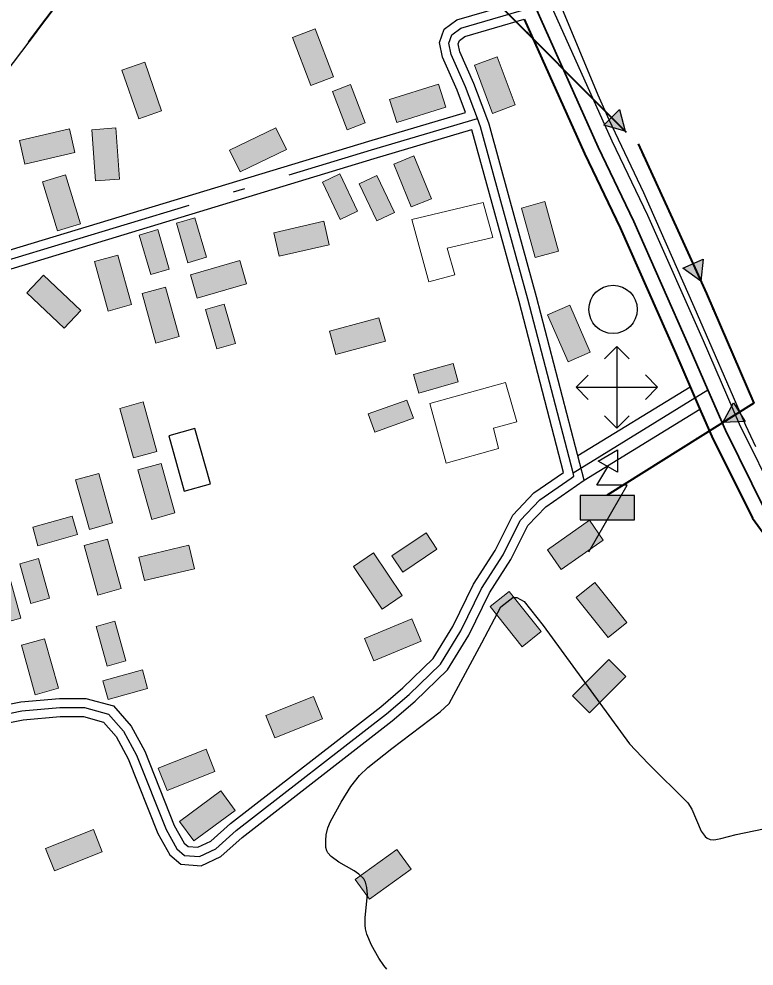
# Model space of a CAD drawing. Extents: x -64005 to -55000, y -89025 to -80000.
# Drawn here: x -61851 to -61242, y -85720 to -84936 of the extents above; entities that cross this region are included whole.
import ezdxf

# ---------------------------------------------------------------- set-up
doc = ezdxf.new("R2010")
doc.units = 0
doc.header["$LTSCALE"] = 32
doc.linetypes.add('DOT_DASHED', pattern=[7.7, 5, -1.2, 0.3, -1.2])
doc.linetypes.add('LONG_DASHED', pattern=[7.5, 6, -1.5])
for name, color, linetype, lineweight in [('10', 7, 'Continuous', 25), ('16', 7, 'Continuous', 25), ('18', 7, 'Continuous', 25), ('19', 7, 'Continuous', 25), ('21', 7, 'Continuous', 25), ('24', 7, 'Continuous', 25), ('39', 7, 'LONG_DASHED', 25), ('5', 7, 'Continuous', 40), ('7', 7, 'Continuous', 13), ('8', 7, 'Continuous', 25)]:
    doc.layers.add(name, color=color, linetype=linetype, lineweight=lineweight)

msp = doc.modelspace()

# ---------------------------------------------------------------- hatches: boundary and pattern name
at = {"layer": '18'}
for points in [[(-61353.75, -85011.35), (-61348.98, -85029.23), (-61366.84, -85024.42)], [(-61284.59, -85135.09), (-61286.36, -85153.51), (-61301.42, -85142.77)], [(-61249.76, -85269.61), (-61268.25, -85270.28), (-61259.58, -85253.93)], [(-61386.32, -85350.75), (-61341.32, -85350.75), (-61341.32, -85330.75), (-61386.32, -85330.75)]]:
    msp.add_hatch(color=256, dxfattribs=at).paths.add_polyline_path(points)
at = {"layer": '7'}
for points in [[(-61624.4, -84951.82), (-61609.27, -84991.54), (-61590.58, -84984.42), (-61605.71, -84944.7)], [(-61473.77, -84974.85), (-61458.89, -85014.67), (-61440.15, -85007.67), (-61455.03, -84967.85)], [(-61765.56, -84978.95), (-61751.59, -85019.09), (-61732.7, -85012.51), (-61746.67, -84972.37)], [(-61564.22, -85022.53), (-61576.33, -84990.76), (-61591.28, -84996.45), (-61579.17, -85028.22)], [(-61538.06, -85022.21), (-61497.51, -85009.48), (-61503.5, -84990.39), (-61544.05, -85003.12)], [(-61667.64, -85063.01), (-61629.43, -85044.41), (-61638.18, -85026.43), (-61676.39, -85045.03)], [(-61808.9, -85027.47), (-61850.31, -85037.02), (-61845.82, -85056.51), (-61804.41, -85046.96)], [(-61790.54, -85028.11), (-61787.51, -85070.5), (-61767.56, -85069.07), (-61770.59, -85026.68)], [(-61540.54, -85056.5), (-61526.14, -85091.94), (-61509.46, -85085.16), (-61523.86, -85049.72)], [(-61831.25, -85071.21), (-61818.89, -85111.87), (-61799.75, -85106.05), (-61812.11, -85065.39)], [(-61570.61, -85095.4), (-61585.2, -85064.69), (-61599.65, -85071.56), (-61585.06, -85102.27)], [(-61540.09, -85096.7), (-61554.68, -85065.99), (-61569.13, -85072.86), (-61554.54, -85103.57)], [(-61434.91, -85092.9), (-61423.57, -85133.86), (-61404.29, -85128.52), (-61415.63, -85087.56)], [(-61695.67, -85133.68), (-61705.15, -85101.03), (-61720.51, -85105.5), (-61711.03, -85138.15)], [(-61598.46, -85103.85), (-61639.89, -85113.32), (-61635.44, -85132.81), (-61594.01, -85123.34)], [(-61726.38, -85143.42), (-61735.86, -85110.77), (-61751.22, -85115.24), (-61741.74, -85147.89)], [(-61788.14, -85137.15), (-61776.79, -85178.11), (-61757.52, -85172.77), (-61768.87, -85131.81)], [(-61667.96, -85136.38), (-61708.78, -85148.23), (-61703.2, -85167.44), (-61662.38, -85155.59)], [(-61844.22, -85163.07), (-61813.38, -85192.31), (-61799.62, -85177.79), (-61830.46, -85148.55)], [(-61748.89, -85163.65), (-61737.55, -85204.61), (-61718.27, -85199.27), (-61729.61, -85158.31)], [(-61671.54, -85204.95), (-61681.02, -85172.3), (-61696.38, -85176.77), (-61686.9, -85209.42)], [(-61413.34, -85181.26), (-61396.38, -85220.23), (-61378.04, -85212.24), (-61395, -85173.27)], [(-61552.82, -85183.66), (-61593.82, -85194.87), (-61588.54, -85214.16), (-61547.54, -85202.95)], [(-61519.94, -85245.94), (-61487.19, -85236.82), (-61491.48, -85221.4), (-61524.23, -85230.52)], [(-61767.35, -85258.65), (-61755.95, -85299.59), (-61736.69, -85294.23), (-61748.09, -85253.29)], [(-61529.64, -85251.76), (-61561.69, -85263.12), (-61556.34, -85278.2), (-61524.29, -85266.84)], [(-61752.29, -85309.59), (-61740.89, -85350.53), (-61721.63, -85345.17), (-61733.03, -85304.23)], [(-61803.86, -85317.84), (-61792.46, -85358.78), (-61773.2, -85353.42), (-61784.6, -85312.48)], [(-61835.05, -85372.23), (-61802.3, -85363.11), (-61806.59, -85347.69), (-61839.34, -85356.81)], [(-61378.65, -85351.22), (-61413.49, -85375.57), (-61402.03, -85391.96), (-61367.19, -85367.61)], [(-61513.88, -85361.73), (-61542.06, -85380.75), (-61533.1, -85394.01), (-61504.92, -85374.99)], [(-61796.81, -85372.2), (-61785.41, -85413.14), (-61766.15, -85407.78), (-61777.55, -85366.84)], [(-61710.2, -85371.84), (-61751.56, -85381.61), (-61746.96, -85401.08), (-61705.6, -85391.31)], [(-61574.04, -85389.47), (-61550.26, -85424.69), (-61533.68, -85413.49), (-61557.46, -85378.27)], [(-61825.47, -85415.66), (-61834.59, -85382.91), (-61850.01, -85387.2), (-61840.89, -85419.95)], [(-61879.71, -85396.55), (-61868.31, -85437.49), (-61849.05, -85432.13), (-61860.45, -85391.19)], [(-61418.65, -85443.31), (-61445.21, -85410.13), (-61460.83, -85422.63), (-61434.27, -85455.81)], [(-61347.61, -85435.8), (-61374.17, -85402.62), (-61389.79, -85415.12), (-61363.23, -85448.3)], [(-61525.59, -85432.67), (-61564.82, -85449.01), (-61557.13, -85467.47), (-61517.9, -85451.13)], [(-61762.24, -85467.49), (-61771.36, -85434.74), (-61786.78, -85439.03), (-61777.66, -85471.78)], [(-61848.74, -85454.58), (-61837.34, -85495.52), (-61818.08, -85490.16), (-61829.48, -85449.22)], [(-61378.61, -85510.48), (-61348.55, -85480.43), (-61362.69, -85466.28), (-61392.75, -85496.33)], [(-61777.03, -85499.37), (-61744.28, -85490.25), (-61748.57, -85474.83), (-61781.32, -85483.95)], [(-61606.92, -85496.97), (-61646.42, -85512.66), (-61639.04, -85531.25), (-61599.54, -85515.56)], [(-61728.07, -85574.77), (-61688.57, -85559.09), (-61695.95, -85540.51), (-61735.45, -85556.19)], [(-61705.99, -85616.53), (-61671.91, -85591.18), (-61683.82, -85575.13), (-61717.93, -85600.48)], [(-61821.26, -85641.29), (-61781.76, -85625.61), (-61789.14, -85607.03), (-61828.64, -85622.71)], [(-61560.71, -85664.7), (-61526.26, -85639.82), (-61537.97, -85623.6), (-61572.42, -85648.48)]]:
    msp.add_hatch(color=256, dxfattribs=at).paths.add_polyline_path(points)

# ---------------------------------------------------------------- linework, layer by layer
at = {"layer": '10'}
msp.add_circle((-61359.15, -85176.75), 20, dxfattribs=at)
at = {"layer": '16'}
msp.add_lwpolyline([(-61714.04, -85327.04), (-61692.36, -85321), (-61705.1, -85275.24), (-61726.78, -85281.28)], close=True, dxfattribs=at)
at = {"layer": '18'}
for p, q in [((-61835.78, -84946.2), (-61880.43, -85005.19)), ((-61412.55, -84965.51), (-61360.29, -85017.89)), ((-61310.61, -85296.83), (-61364.04, -85330.31))]:
    msp.add_line(p, q, dxfattribs=at)
at = {"layer": '18', "linetype": 'DOT_DASHED', "lineweight": 40}
for points in [[(-62324.62, -83917.41), (-62289.57, -83955.78), (-62116.42, -84145.34), (-62026.35, -84244.41), (-61697.45, -84700.56), (-61690.71, -84709.91), (-61594.06, -84786.87), (-61523.16, -84843.33), (-61486.06, -84864.82), (-61461.2, -84916.75), (-61338.44, -85039.79), (-61305.54, -85111.47), (-61281.78, -85163.54), (-61242.66, -85254.24), (-61364.04, -85330.31)], [(-61690.71, -84709.91), (-61722.23, -84796.2), (-61746.39, -84828.12), (-62010.45, -85176.95), (-62065.73, -85344.1), (-62096.21, -86032.25), (-62031.28, -86290.37), (-62009.8, -86412.7), (-61987.81, -86534.48), (-61958.9, -86657.97), (-61888.4, -87012.83), (-61934.91, -87241.52), (-61961, -87372.97), (-61973.88, -87489.05)]]:
    msp.add_lwpolyline(points, dxfattribs=at)
at = {"layer": '18'}
for points in [[(-61353.75, -85011.35), (-61348.98, -85029.23), (-61366.84, -85024.42)], [(-61284.59, -85135.09), (-61286.36, -85153.51), (-61301.42, -85142.77)], [(-61249.76, -85269.61), (-61268.25, -85270.28), (-61259.58, -85253.93)], [(-61371.56, -85302.26), (-61355.54, -85293), (-61355.54, -85311.5)], [(-61386.32, -85350.75), (-61341.32, -85350.75), (-61341.32, -85330.75), (-61386.32, -85330.75)]]:
    msp.add_lwpolyline(points, close=True, dxfattribs=at)
for points in [[(-61323.81, -85071.67), (-61305.54, -85111.47), (-61293.01, -85138.93)], [(-61266.34, -85199.33), (-61242.66, -85254.24), (-61254.67, -85261.77)], [(-61379.12, -85377.25), (-61347.43, -85322.25), (-61372.43, -85322.25), (-61363.55, -85306.88)]]:
    msp.add_lwpolyline(points, dxfattribs=at)
for centre in [(-61430.2, -84947.81), (-61334.24, -85048.95), (-61276.25, -85176.37), (-61289.43, -85283.55)]:
    msp.add_circle(centre, 0.5, dxfattribs=at)
at = {"layer": '19'}
for p, q in [((-61356.02, -85207.41), (-61356.02, -85274.91)), ((-61389.77, -85241.16), (-61322.27, -85241.16))]:
    msp.add_line(p, q, dxfattribs=at)
for points in [[(-61345.9, -85217.53), (-61356.02, -85207.41), (-61366.15, -85217.54)], [(-61379.65, -85231.04), (-61389.77, -85241.16), (-61379.64, -85251.29)], [(-61332.39, -85251.28), (-61322.27, -85241.16), (-61332.4, -85231.03)], [(-61366.14, -85264.79), (-61356.02, -85274.91), (-61345.89, -85264.78)]]:
    msp.add_lwpolyline(points, dxfattribs=at)
at = {"layer": '21'}
for points in [[(-61481.26, -85013.81), (-61488.11, -84995.46), (-61500.22, -84968.22), (-61502.8, -84955.97), (-61498.83, -84944.88), (-61488.49, -84937.3), (-61438.89, -84922.79)], [(-61464.4, -85016.09), (-61474.21, -84989.78), (-61485.86, -84963.58), (-61487.24, -84957.03), (-61486.25, -84954.26), (-61481.75, -84950.96), (-61432.69, -84936.6)], [(-62104.14, -85202.05), (-62096.61, -85198.44), (-61865.13, -85129.81), (-61561.09, -85037.62), (-61481.26, -85013.81)], [(-61382.91, -85317.98), (-61422.37, -85166.38), (-61444.74, -85085.15), (-61461.65, -85023.47), (-61464.4, -85016.09)], [(-62097.95, -85215.72), (-62091.21, -85212.48), (-61860.83, -85144.17), (-61556.77, -85051.98), (-61476, -85027.9)], [(-61400.07, -85311.59), (-61436.85, -85170.26), (-61459.2, -85089.13), (-61475.93, -85028.09), (-61476, -85027.9)], [(-61898.8, -85511.28), (-61849.3, -85501.35), (-61817.25, -85498.61), (-61795.37, -85498.61), (-61772.53, -85504.84), (-61757.99, -85521.46), (-61746.64, -85542.27), (-61722.22, -85603.76), (-61714.16, -85618.26), (-61710.8, -85621.14), (-61702.7, -85621.72), (-61692.05, -85616.74), (-61675.69, -85602.11), (-61551.33, -85505.41), (-61533.01, -85489.79), (-61507.93, -85465.57), (-61491.62, -85438.95), (-61474.6, -85403.98), (-61456.69, -85376.2), (-61442.07, -85346.95), (-61424.67, -85328.57), (-61400.07, -85311.59)], [(-61896.04, -85526.02), (-61847.18, -85516.23), (-61816.61, -85513.61), (-61797.37, -85513.61), (-61780.85, -85518.12), (-61770.37, -85530.1), (-61760.24, -85548.65), (-61735.8, -85610.2), (-61725.96, -85627.9), (-61716.8, -85635.74), (-61699.88, -85636.96), (-61683.69, -85629.4), (-61666.07, -85613.63), (-61541.85, -85517.05), (-61522.93, -85500.91), (-61496.13, -85475.03), (-61478.46, -85446.17), (-61461.5, -85411.36), (-61443.63, -85383.64), (-61429.65, -85355.65), (-61414.85, -85340.03), (-61382.91, -85317.98)]]:
    msp.add_lwpolyline(points, dxfattribs=at)
at = {"layer": '24'}
for points in [[(-61240.91, -85290.39), (-61249.18, -85272.93), (-61291.99, -85174.7), (-61333.7, -85080.21), (-61362.22, -85019.93), (-61371.33, -84999.66), (-61402.81, -84924.1), (-61488.33, -84725.38), (-61512.39, -84668.44), (-61616.3, -84416.57)], [(-61467.74, -85452.53), (-61451.93, -85422.93), (-61442.16, -85415.11), (-61438.74, -85415.03), (-61432.55, -85418.29), (-61416.91, -85438.17), (-61345.53, -85536.17), (-61330.01, -85552.35), (-61297.34, -85585.09), (-61294.07, -85590.27), (-61286.19, -85608.27), (-61282.96, -85612.72), (-61281.24, -85614.11), (-61278.8, -85615.22), (-61276.25, -85615.51), (-61274.18, -85615.36), (-61270.01, -85614.58), (-61257.36, -85611.09), (-61174.87, -85594.08)], [(-61546.38, -85722.59), (-61548.7, -85719.61), (-61552.94, -85713.44), (-61558.89, -85702.63), (-61562.75, -85693.63), (-61563.95, -85689.24), (-61564.32, -85686.2), (-61564.3, -85679.93), (-61562.42, -85660.89), (-61562.76, -85654.92), (-61563.91, -85650.62), (-61565.49, -85647.91), (-61569.41, -85643.95), (-61573.38, -85641.15), (-61585.96, -85633.95), (-61592.3, -85629.43), (-61595.02, -85626.33), (-61595.96, -85624.64), (-61596.75, -85621.86), (-61596.94, -85616.19), (-61596.39, -85611.31), (-61595.06, -85605.74), (-61593.01, -85600.41), (-61584.11, -85584.42), (-61576, -85571.39), (-61568.97, -85562.41), (-61562.13, -85555.73), (-61542.31, -85539.95), (-61502.31, -85509.75), (-61494.82, -85502.91), (-61467.74, -85452.53)]]:
    msp.add_lwpolyline(points, dxfattribs=at)
at = {"layer": '39'}
msp.add_line((-61392.24, -85311.9), (-61280.6, -85243.38), dxfattribs=at)
at = {"layer": '39', "linetype": 'DOT_DASHED'}
for points in [[(-61471.43, -85018.71), (-61481.16, -84992.62), (-61493.04, -84965.9), (-61495.02, -84956.5), (-61492.54, -84949.57), (-61485.12, -84944.13), (-61423.67, -84926.15)], [(-62110.07, -85213.21), (-62093.91, -85205.46), (-61862.98, -85136.99), (-61558.93, -85044.8), (-61471.43, -85018.71)], [(-61392.24, -85311.9), (-61429.61, -85168.32), (-61451.97, -85087.14), (-61468.79, -85025.78), (-61471.43, -85018.71)], [(-61897.42, -85518.65), (-61848.24, -85508.79), (-61816.93, -85506.11), (-61796.37, -85506.11), (-61776.69, -85511.48), (-61764.18, -85525.78), (-61753.44, -85545.46), (-61729.01, -85606.98), (-61720.06, -85623.08), (-61713.8, -85628.44), (-61701.29, -85629.34), (-61687.87, -85623.07), (-61670.88, -85607.87), (-61546.59, -85511.23), (-61527.97, -85495.35), (-61502.03, -85470.3), (-61485.04, -85442.56), (-61468.05, -85407.67), (-61450.16, -85379.92), (-61435.86, -85351.3), (-61419.76, -85334.3), (-61393.83, -85316.4), (-61391.5, -85314.75), (-61392.24, -85311.9)]]:
    msp.add_lwpolyline(points, dxfattribs=at)
at = {"layer": '39', "lineweight": 35}
for points in [[(-61423.67, -84926.15), (-61371.48, -85042.51), (-61341.94, -85104.1), (-61296.12, -85207.63), (-61280.6, -85243.38)], [(-61280.6, -85243.38), (-61266.15, -85276.66), (-61233.15, -85343.04), (-61208.9, -85376.11), (-61180.24, -85409.6), (-61034.9, -85540.87), (-60940.63, -85622.61), (-60922.01, -85639.12)]]:
    msp.add_lwpolyline(points, dxfattribs=at)
at = {"layer": '5', "lineweight": 25}
msp.add_lwpolyline([(-61921.45, -83963.38), (-61892.26, -83993.26), (-61837.03, -84056.77), (-61809.23, -84094.61), (-61774.89, -84146.01), (-61736.23, -84212.69), (-61702.44, -84281.49), (-61640.72, -84419.54), (-61592.75, -84523.94), (-61559.66, -84595.94), (-61480.84, -84772.97), (-61438.08, -84863.49), (-61360.14, -85037.25), (-61330.59, -85098.87), (-61284.67, -85202.61), (-61254.81, -85271.39), (-61222.43, -85336.52), (-61199.1, -85368.34), (-61171.27, -85400.86), (-61026.61, -85531.51), (-60932.39, -85613.21), (-60849.5, -85686.73), (-60673.76, -85842.88)], dxfattribs=at)
at = {"layer": '5'}
for points in [[(-61432.69, -84936.6), (-61382.82, -85047.77), (-61353.29, -85109.33), (-61307.57, -85212.65), (-61288.38, -85256.86)], [(-61288.38, -85256.86), (-61277.49, -85281.94), (-61243.87, -85349.57), (-61218.71, -85383.88), (-61189.21, -85418.34), (-61043.19, -85550.23), (-60948.87, -85632.02), (-60936.12, -85643.33), (-60920.88, -85656.85)]]:
    msp.add_lwpolyline(points, dxfattribs=at)
at = {"layer": '7'}
for points in [[(-61624.4, -84951.82), (-61609.27, -84991.54), (-61590.58, -84984.42), (-61605.71, -84944.7)], [(-61473.77, -84974.85), (-61458.89, -85014.67), (-61440.15, -85007.67), (-61455.03, -84967.85)], [(-61765.56, -84978.95), (-61751.59, -85019.09), (-61732.7, -85012.51), (-61746.67, -84972.37)], [(-61564.22, -85022.53), (-61576.33, -84990.76), (-61591.28, -84996.45), (-61579.17, -85028.22)], [(-61538.06, -85022.21), (-61497.51, -85009.48), (-61503.5, -84990.39), (-61544.05, -85003.12)], [(-61667.64, -85063.01), (-61629.43, -85044.41), (-61638.18, -85026.43), (-61676.39, -85045.03)], [(-61808.9, -85027.47), (-61850.31, -85037.02), (-61845.82, -85056.51), (-61804.41, -85046.96)], [(-61790.54, -85028.11), (-61787.51, -85070.5), (-61767.56, -85069.07), (-61770.59, -85026.68)], [(-61540.54, -85056.5), (-61526.14, -85091.94), (-61509.46, -85085.16), (-61523.86, -85049.72)], [(-61831.25, -85071.21), (-61818.89, -85111.87), (-61799.75, -85106.05), (-61812.11, -85065.39)], [(-61570.61, -85095.4), (-61585.2, -85064.69), (-61599.65, -85071.56), (-61585.06, -85102.27)], [(-61540.09, -85096.7), (-61554.68, -85065.99), (-61569.13, -85072.86), (-61554.54, -85103.57)], [(-61458.6, -85117.31), (-61466.64, -85088.41), (-61525.76, -85102.26), (-61511.59, -85153.88), (-61490.09, -85148.17), (-61496.28, -85126.16)], [(-61434.91, -85092.9), (-61423.57, -85133.86), (-61404.29, -85128.52), (-61415.63, -85087.56)], [(-61695.67, -85133.68), (-61705.15, -85101.03), (-61720.51, -85105.5), (-61711.03, -85138.15)], [(-61598.46, -85103.85), (-61639.89, -85113.32), (-61635.44, -85132.81), (-61594.01, -85123.34)], [(-61726.38, -85143.42), (-61735.86, -85110.77), (-61751.22, -85115.24), (-61741.74, -85147.89)], [(-61788.14, -85137.15), (-61776.79, -85178.11), (-61757.52, -85172.77), (-61768.87, -85131.81)], [(-61667.96, -85136.38), (-61708.78, -85148.23), (-61703.2, -85167.44), (-61662.38, -85155.59)], [(-61844.22, -85163.07), (-61813.38, -85192.31), (-61799.62, -85177.79), (-61830.46, -85148.55)], [(-61748.89, -85163.65), (-61737.55, -85204.61), (-61718.27, -85199.27), (-61729.61, -85158.31)], [(-61671.54, -85204.95), (-61681.02, -85172.3), (-61696.38, -85176.77), (-61686.9, -85209.42)], [(-61413.34, -85181.26), (-61396.38, -85220.23), (-61378.04, -85212.24), (-61395, -85173.27)], [(-61552.82, -85183.66), (-61593.82, -85194.87), (-61588.54, -85214.16), (-61547.54, -85202.95)], [(-61519.94, -85245.94), (-61487.19, -85236.82), (-61491.48, -85221.4), (-61524.23, -85230.52)], [(-61510.83, -85254.64), (-61448.18, -85237.31), (-61438.76, -85269.69), (-61458.04, -85275.02), (-61453.83, -85291.92), (-61497.2, -85303.92)], [(-61767.35, -85258.65), (-61755.95, -85299.59), (-61736.69, -85294.23), (-61748.09, -85253.29)], [(-61529.64, -85251.76), (-61561.69, -85263.12), (-61556.34, -85278.2), (-61524.29, -85266.84)], [(-61752.29, -85309.59), (-61740.89, -85350.53), (-61721.63, -85345.17), (-61733.03, -85304.23)], [(-61803.86, -85317.84), (-61792.46, -85358.78), (-61773.2, -85353.42), (-61784.6, -85312.48)], [(-61835.05, -85372.23), (-61802.3, -85363.11), (-61806.59, -85347.69), (-61839.34, -85356.81)], [(-61378.65, -85351.22), (-61413.49, -85375.57), (-61402.03, -85391.96), (-61367.19, -85367.61)], [(-61513.88, -85361.73), (-61542.06, -85380.75), (-61533.1, -85394.01), (-61504.92, -85374.99)], [(-61796.81, -85372.2), (-61785.41, -85413.14), (-61766.15, -85407.78), (-61777.55, -85366.84)], [(-61710.2, -85371.84), (-61751.56, -85381.61), (-61746.96, -85401.08), (-61705.6, -85391.31)], [(-61574.04, -85389.47), (-61550.26, -85424.69), (-61533.68, -85413.49), (-61557.46, -85378.27)], [(-61825.47, -85415.66), (-61834.59, -85382.91), (-61850.01, -85387.2), (-61840.89, -85419.95)], [(-61879.71, -85396.55), (-61868.31, -85437.49), (-61849.05, -85432.13), (-61860.45, -85391.19)], [(-61418.65, -85443.31), (-61445.21, -85410.13), (-61460.83, -85422.63), (-61434.27, -85455.81)], [(-61347.61, -85435.8), (-61374.17, -85402.62), (-61389.79, -85415.12), (-61363.23, -85448.3)], [(-61525.59, -85432.67), (-61564.82, -85449.01), (-61557.13, -85467.47), (-61517.9, -85451.13)], [(-61762.24, -85467.49), (-61771.36, -85434.74), (-61786.78, -85439.03), (-61777.66, -85471.78)], [(-61848.74, -85454.58), (-61837.34, -85495.52), (-61818.08, -85490.16), (-61829.48, -85449.22)], [(-61378.61, -85510.48), (-61348.55, -85480.43), (-61362.69, -85466.28), (-61392.75, -85496.33)], [(-61777.03, -85499.37), (-61744.28, -85490.25), (-61748.57, -85474.83), (-61781.32, -85483.95)], [(-61606.92, -85496.97), (-61646.42, -85512.66), (-61639.04, -85531.25), (-61599.54, -85515.56)], [(-61728.07, -85574.77), (-61688.57, -85559.09), (-61695.95, -85540.51), (-61735.45, -85556.19)], [(-61705.99, -85616.53), (-61671.91, -85591.18), (-61683.82, -85575.13), (-61717.93, -85600.48)], [(-61821.26, -85641.29), (-61781.76, -85625.61), (-61789.14, -85607.03), (-61828.64, -85622.71)], [(-61560.71, -85664.7), (-61526.26, -85639.82), (-61537.97, -85623.6), (-61572.42, -85648.48)]]:
    msp.add_lwpolyline(points, close=True, dxfattribs=at)
at = {"layer": '8', "linetype": 'LONG_DASHED'}
msp.add_line((-61388.19, -85297.69), (-61295.38, -85240.72), dxfattribs=at)
at = {"layer": '8'}
msp.add_line((-61382.93, -85317.91), (-61287.34, -85259.25), dxfattribs=at)

doc.saveas('drawing.dxf')
